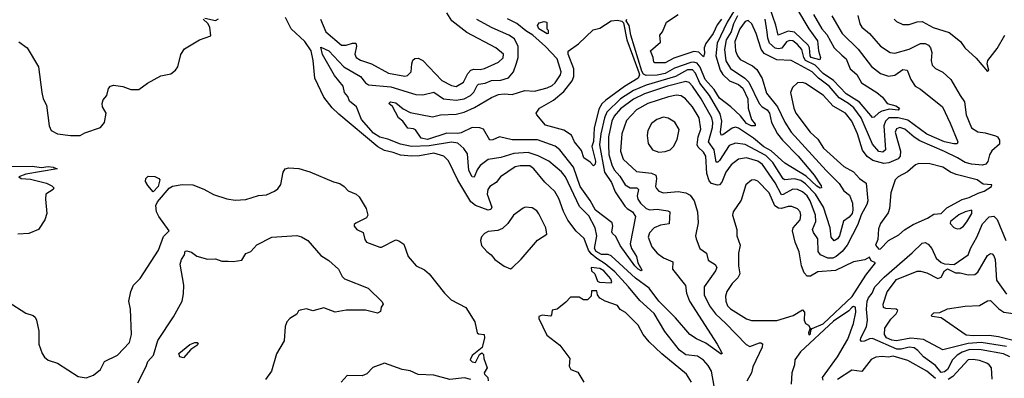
# Model space of a CAD drawing. Extents: x 1552033 to 1694788, y 811965 to 917215.
# Tile 368 of 632: x 1614307 to 1620481, y 909660 to 911912. Entities that reach past the tile are written whole.
import ezdxf

# ---------------------------------------------------------------- set-up
doc = ezdxf.new("R2010")
doc.units = 0

msp = doc.modelspace()

# ---------------------------------------------------------------- linework, layer by layer
at = {"layer": '0CON20XD'}
for points in [[(1619183.5, 911973.5), (1619255.2, 911855), (1619309.1, 911779.1), (1619316.1, 911715), (1619329.2, 911675), (1619325, 911660), (1619269.8, 911675), (1619263.1, 911685), (1619258.8, 911735), (1619251, 911751), (1619165, 911832.4), (1619125, 911839.7), (1619062.5, 911815), (1619047.8, 911877.8), (1619011.1, 911985)], [(1615468.3, 911921.7), (1615535, 911906), (1615555, 911916.7)], [(1618661, 909611), (1618644.8, 909705), (1618625, 909740.4), (1618594.3, 909774.3), (1618558, 909798), (1618485, 909808.3), (1618445, 909837.2), (1618353.4, 909953.4), (1618285, 910066.2), (1618195, 910147.8), (1618124.9, 910234.9), (1618038, 910328), (1617979.2, 910379.2), (1617925, 910411.5), (1617891.3, 910441.3), (1617872.8, 910465), (1617847.6, 910537.6), (1617797, 910583), (1617743.7, 910653.7), (1617716.6, 910706.6), (1617688.5, 910788.5), (1617662.5, 910832.5), (1617600.9, 910890.9), (1617530.4, 910975), (1617505, 910994.2), (1617445, 910994.8), (1617413.2, 910986.8), (1617322.9, 910925), (1617295, 910890), (1617255, 910863.1), (1617242.8, 910845), (1617239.2, 910815), (1617267.3, 910735), (1617260.7, 910719.3), (1617245, 910714.7), (1617165.5, 910745), (1617136.8, 910766.8), (1617055, 910904.4), (1616996, 911025), (1616967.3, 911055), (1616905, 911073.7), (1616815, 911057), (1616764.5, 911055.5), (1616695, 911060.7), (1616648.5, 911078.5), (1616595, 911089.6), (1616552.6, 911112.6), (1616308.1, 911318.1), (1616267.4, 911357.4), (1616215.3, 911425.3), (1616158.6, 911545), (1616147.5, 911655), (1616135.2, 911715), (1616095, 911773.6), (1616009.1, 911855), (1615974.5, 911925)], [(1616193.7, 911915), (1616227.2, 911835), (1616325, 911751.9), (1616355, 911750.6), (1616395, 911764.7), (1616414.5, 911764.5), (1616418.4, 911745), (1616408.5, 911695), (1616417.8, 911675), (1616445, 911656.4), (1616513.7, 911633.7), (1616620, 911575), (1616722.7, 911557.3), (1616739.5, 911560.5), (1616761.8, 911585), (1616765.3, 911635), (1616773.3, 911656.7), (1616785, 911667.5), (1616805, 911670), (1616835, 911654.7), (1616955, 911530.3), (1617015, 911498.8), (1617045, 911492.3), (1617090.7, 911519.3), (1617116.5, 911573.5), (1617135.7, 911594.3), (1617155, 911601.5), (1617195, 911599.2), (1617220.8, 911605), (1617310, 911645), (1617337.9, 911672.1), (1617340.8, 911695), (1617293.7, 911733.7), (1617110.8, 911830.8), (1617016.9, 911905), (1616985.2, 911955.2)], [(1619398.8, 911935), (1619464.7, 911825), (1619565, 911725.3), (1619647.7, 911617.7), (1619704.4, 911574.4), (1619755, 911557.2), (1619795, 911562.8), (1619845, 911597.7), (1619871.2, 911595), (1619895.5, 911535), (1619922.7, 911495), (1619955.7, 911475.7), (1620092.5, 911365), (1620141, 911261), (1620190, 911145), (1620185, 911132.5), (1620165, 911131.2), (1620105, 911144.6), (1619995, 911193), (1619875, 911280), (1619814.4, 911295.6), (1619757.3, 911295), (1619735.2, 911275), (1619725.9, 911245), (1619735.2, 911094.8), (1619719.6, 911080.4), (1619695, 911084.2), (1619655, 911129.7), (1619582.4, 911295), (1619537.7, 911357.7), (1619504.9, 911384.9), (1619445, 911420.2), (1619383.4, 911495), (1619315, 911543.5), (1619276.9, 911585), (1619185, 911633.8), (1619145, 911655.9), (1619055, 911659.3), (1618975, 911700), (1618957.1, 911727.1), (1618925.5, 911825.5), (1618898.8, 911885), (1618875, 911906.7), (1618855, 911900.9), (1618821.9, 911855), (1618791.2, 911775), (1618795.7, 911715), (1618807.4, 911685), (1618825, 911661.3), (1618902.7, 911622.7), (1618929.3, 911599.3), (1618962, 911542), (1618989.9, 911449.9), (1619058, 911365), (1619105, 911267.7), (1619145, 911205.4), (1619363.9, 910963.9), (1619445, 910883.8), (1619475, 910836.2), (1619509.8, 910809.7), (1619529, 910759), (1619531.8, 910715), (1619526.6, 910695), (1619507.7, 910672.3), (1619473, 910647), (1619447.1, 910555), (1619435, 910534.6), (1619415, 910524), (1619396, 910546), (1619388.6, 910605), (1619346.5, 910735), (1619297.2, 910815), (1619235, 910881.5), (1619205, 910900.8), (1619165, 910913.2), (1619105, 910906.7), (1619095, 910911.4), (1619030, 911015), (1618985, 911059.7), (1618855, 911127.9), (1618794.4, 911135.6), (1618755, 911120.9), (1618695, 911027.1), (1618685, 911016.4), (1618675, 911016), (1618662.1, 911095), (1618626.2, 911145), (1618651.7, 911235), (1618654.2, 911265), (1618647.5, 911295), (1618579.3, 911415), (1618525, 911494.7), (1618505, 911517.1), (1618485, 911522.7), (1618368.8, 911495), (1618225, 911445.9), (1618155, 911411.7), (1618075, 911351.9), (1618034.1, 911305), (1618019.8, 911275), (1618000, 911175), (1617998.3, 911125), (1618001.5, 911065), (1618019.3, 910999.3), (1618035, 910968.7), (1618069.7, 910929.7), (1618103.6, 910873.6), (1618135, 910856.3), (1618176.2, 910856.2), (1618187.4, 910845), (1618178.9, 910805), (1618182.1, 910785), (1618199.1, 910759.1), (1618235, 910725.3), (1618257.3, 910717.2), (1618305, 910721.7), (1618371.7, 910711.7), (1618384.5, 910704.5), (1618379.8, 910630.2), (1618325, 910622.2), (1618286.5, 910605), (1618256.2, 910573.8), (1618247.2, 910545), (1618270.4, 910485), (1618304.6, 910445), (1618345, 910416.8), (1618401.7, 910391.7), (1618400, 910345), (1618481.8, 910241.8), (1618488, 910195), (1618506, 910145), (1618680.9, 909875), (1618706.7, 909825), (1618711.2, 909815), (1618705, 909810.8), (1618610, 909880), (1618551.7, 909908.3), (1618508.2, 909935), (1618419.6, 910039.6), (1618313.9, 910145), (1618255, 910226.4), (1618168.4, 910288.4), (1618015, 910429.6), (1617996.3, 910436.3), (1617955, 910437.8), (1617922.7, 910455), (1617910.4, 910475), (1617926.2, 910555), (1617915.2, 910605), (1617875, 910679.3), (1617818.1, 910738.1), (1617730, 910925), (1617705.2, 910955.2), (1617625, 911022.8), (1617557.2, 911057.2), (1617495, 911077), (1617405, 911071.1), (1617325, 911045.3), (1617245, 911033.1), (1617195, 910996.8), (1617175, 910968.8), (1617156.8, 910923.2), (1617145, 910923.9), (1617124.1, 910965), (1617115, 911070), (1617091.9, 911101.9), (1617055, 911135.4), (1617015, 911142.9), (1616875, 911118.5), (1616765, 911114.2), (1616695, 911130.7), (1616615, 911162.1), (1616565, 911174.1), (1616525, 911199.2), (1616450, 911285), (1616419.3, 911365), (1616375, 911399.1), (1616365, 911428.2), (1616344.8, 911455), (1616336.3, 911495), (1616281.4, 911561.4), (1616205, 911692.5), (1616195, 911738.8), (1616245, 911715.7), (1616340.7, 911615), (1616443.9, 911553.9), (1616475, 911514.1), (1616495, 911502.1), (1616635, 911490), (1616792.1, 911442.1), (1616835, 911440.6), (1616905, 911457.2), (1616965.5, 911415.5), (1617045, 911405.5), (1617094.4, 911415), (1617134.6, 911435.4), (1617155, 911455.9), (1617175, 911498.2), (1617185, 911507.3), (1617225, 911511.9), (1617265, 911529), (1617325, 911532.5), (1617372.7, 911547.3), (1617402.6, 911585), (1617422.6, 911637.4), (1617432.3, 911675), (1617432.6, 911742.6), (1617410.6, 911790.6), (1617375, 911815.2), (1617270.4, 911860.4), (1617172.8, 911912.8)], [(1618808.7, 911935), (1618782.8, 911885), (1618767.6, 911835), (1618736.2, 911785), (1618726.3, 911725), (1618735, 911653.5), (1618765, 911605.8), (1618854.9, 911544.9), (1618879.3, 911519.3), (1618944.4, 911384.4), (1618961.6, 911365), (1618993, 911345), (1619008.4, 911325), (1619022.1, 911265), (1619058.8, 911195), (1619090, 911155), (1619188.7, 911055), (1619288.5, 910935), (1619331.7, 910868.3), (1619333.9, 910856.1), (1619325.4, 910854.6), (1619305, 910866.8), (1619239.3, 910929.3), (1619105, 911011.6), (1619018.2, 911088.2), (1618973.6, 911113.6), (1618908.4, 911168.4), (1618815, 911229.7), (1618795, 911235.9), (1618775, 911230.8), (1618715, 911188.2), (1618705, 911187.1), (1618701.9, 911205), (1618709.9, 911275), (1618699.7, 911319.7), (1618632.1, 911435), (1618572.7, 911512.7), (1618545, 911576.4), (1618525.7, 911595.7), (1618495, 911596.5), (1618418.9, 911555), (1618235, 911500.9), (1618155, 911466.4), (1618074.5, 911415), (1617989.7, 911330.3), (1617974.4, 911295), (1617950.4, 911195), (1617942.6, 911125), (1617973.3, 910955), (1618018.2, 910888.2), (1618040.5, 910830.5), (1618101.4, 910741.4), (1618115.2, 910725.2), (1618150, 910705), (1618168.6, 910675), (1618134.2, 910505), (1618143.4, 910475), (1618175.2, 910425), (1618184, 910384), (1618208.3, 910341.7), (1618205, 910334.6), (1618185, 910344.7), (1618165, 910365.5), (1618073.2, 910493.2), (1618045, 910550.9), (1618025, 910569.2), (1618020.2, 910580.2), (1618025.3, 910615), (1618021.2, 910635), (1617916.7, 910715), (1617885, 910777.1), (1617821, 910865), (1617779, 910985), (1617695, 911093.4), (1617665, 911116.9), (1617553.8, 911156.2), (1617395, 911156.8), (1617315, 911175.5), (1617275, 911157.5), (1617255.6, 911155.6), (1617215.4, 911225), (1617192.7, 911232.7), (1617145, 911234.9), (1617075, 911200.3), (1617054.1, 911195.9), (1616985, 911199.4), (1616865, 911160.2), (1616825, 911167.6), (1616789.2, 911219.2), (1616776.6, 911226.6), (1616741.2, 911231.2), (1616709, 911275), (1616682, 911295), (1616645, 911367.1), (1616622.5, 911385), (1616632.5, 911395), (1616665, 911389.2), (1616711.9, 911351.9), (1616755, 911328.5), (1616895, 911301.1), (1616946, 911314), (1617045, 911319.2), (1617095, 911331.6), (1617159.6, 911360.4), (1617265, 911422.7), (1617309.3, 911440.7), (1617345, 911445.3), (1617395, 911440.8), (1617475, 911467.4), (1617535, 911462.6), (1617615, 911483.7), (1617645, 911497.7), (1617664.8, 911515), (1617698.1, 911565), (1617701.6, 911585), (1617677.5, 911665), (1617605, 911743.4), (1617525, 911814.8), (1617481.4, 911841.4), (1617425, 911888.3), (1617365, 911915.9)], [(1619563, 911937), (1619575.5, 911885), (1619587.5, 911865), (1619635.3, 911825.3), (1619705, 911744.6), (1619765, 911704.5), (1619795, 911701.8), (1619885, 911725.8), (1619955, 911760.9), (1619985, 911760.9), (1620005, 911751.5), (1620018.2, 911735), (1620026.2, 911706.2), (1620021.5, 911655), (1620028.6, 911625), (1620049.2, 911605), (1620095, 911581.1), (1620145, 911536.9), (1620205, 911435.6), (1620230.8, 911395), (1620240.7, 911315), (1620275, 911231.9), (1620315, 911206.6), (1620360.9, 911200.9), (1620425, 911183.2), (1620438.2, 911175), (1620451.2, 911155), (1620451.1, 911128.9), (1620401.8, 911088.2), (1620387.8, 911062.2), (1620377.9, 911022.1), (1620365.3, 911004.7), (1620345, 910998.6), (1620275, 911003.8), (1620235, 911014.1), (1620186.7, 911045), (1620105, 911084.8), (1619951.2, 911151.2), (1619914.6, 911174.6), (1619857.9, 911225), (1619825, 911235.2), (1619805, 911227.1), (1619797.2, 911205), (1619830.2, 911085), (1619827.3, 911055), (1619815, 911037.8), (1619756.3, 911013.7), (1619725, 911008.1), (1619657.5, 911027.5), (1619621.7, 911051.7), (1619592.5, 911092.5), (1619561.3, 911195), (1619525.7, 911275), (1619486.1, 911325), (1619407.5, 911367.5), (1619345, 911438.5), (1619235, 911511.8), (1619215, 911517.9), (1619185, 911514.4), (1619152.5, 911485), (1619140.6, 911455), (1619160.9, 911355), (1619174, 911325), (1619264, 911205), (1619311.5, 911161.5), (1619346.9, 911105), (1619475, 910989.1), (1619535.8, 910955.8), (1619573.6, 910915), (1619614.6, 910885), (1619624.2, 910775), (1619619.9, 910750.1), (1619584, 910686), (1619562, 910625), (1619496.5, 910495), (1619463.3, 910455), (1619425.7, 910424.3), (1619405, 910415.2), (1619374.6, 910414.6), (1619328.8, 910435), (1619313.4, 910455), (1619311.1, 910535), (1619284.1, 910575), (1619277.7, 910595), (1619298.3, 910645), (1619296.8, 910685), (1619263.8, 910775), (1619244, 910805), (1619215, 910831.2), (1619185, 910844.8), (1619155, 910846.5), (1619095, 910814), (1619082.8, 910812.8), (1619045, 910886.9), (1618965, 911003.2), (1618935, 911023.9), (1618865, 911044.2), (1618815, 911036), (1618769, 911001), (1618735.3, 910955), (1618710.3, 910890.3), (1618695.8, 910874.2), (1618682.5, 910872.5), (1618645, 910883.3), (1618629.7, 910899.7), (1618615.7, 910945), (1618608.6, 911055), (1618595, 911078.9), (1618561, 911111), (1618555.6, 911125), (1618561.3, 911175), (1618577.4, 911225), (1618567.3, 911295), (1618525, 911364.6), (1618482.5, 911415), (1618455, 911433.5), (1618425, 911436.7), (1618375, 911426.9), (1618245, 911386.1), (1618173.8, 911346.2), (1618111.4, 911278.6), (1618083.3, 911195), (1618075.3, 911085), (1618091.8, 911035), (1618175, 910958.2), (1618268.1, 910948.1), (1618295, 910935.6), (1618300.3, 910915), (1618293.8, 910865), (1618300.7, 910850.7), (1618315, 910834.4), (1618345, 910823.6), (1618435, 910831.8), (1618485, 910823.8), (1618510.3, 910810.3), (1618536.5, 910775), (1618558.1, 910705), (1618560.6, 910635), (1618544.4, 910555), (1618548.6, 910535), (1618571.9, 910475), (1618613.3, 910445), (1618625, 910402.5), (1618668.9, 910375), (1618677.9, 910355), (1618670.4, 910335), (1618598, 910235), (1618599.3, 910185), (1618632.4, 910115), (1618669.4, 910065), (1618734.8, 910004.8), (1618861.5, 909871.5), (1618885, 909860), (1618945, 909882.3), (1618955, 909883.3), (1618965.3, 909875.3), (1618963.5, 909855), (1618905, 909732), (1618895.5, 909695), (1618867.1, 909642.9)], [(1618789.4, 911970.6), (1618743.9, 911895), (1618680.1, 911765), (1618672.2, 911685), (1618698.9, 911595), (1618715, 911567), (1618756.8, 911526.8), (1618815, 911504.5), (1618842, 911482), (1618873.7, 911415), (1618875.7, 911355), (1618895.4, 911285.4), (1618918.6, 911255), (1618918.8, 911245), (1618894.2, 911245), (1618865, 911259), (1618827.6, 911307.6), (1618765.6, 911365), (1618695, 911418.4), (1618662.4, 911472.4), (1618605, 911535.6), (1618573.6, 911613.6), (1618555, 911638.3), (1618535, 911644.6), (1618515, 911642.8), (1618413.4, 911606.6), (1618355, 911573), (1618305, 911562.6), (1618235, 911561.2), (1618219.3, 911569.3), (1618207.3, 911587.3), (1618138.4, 911815), (1618127.9, 911875), (1618110, 911905), (1618113.3, 911915)], [(1618707.3, 911915), (1618681.5, 911878.5), (1618655, 911824.1), (1618608.6, 911761.4), (1618599.2, 911735), (1618600.9, 911699.1), (1618595, 911677.5), (1618565, 911708.5), (1618535, 911711.9), (1618409.7, 911670.3), (1618355, 911640.8), (1618290.3, 911640.3), (1618284.3, 911645), (1618280, 911675), (1618262.5, 911715), (1618325, 911771.2), (1618320.6, 911815), (1618337.8, 911835), (1618362.5, 911895), (1618435.9, 911944.1)], [(1619285, 911944.1), (1619336, 911855), (1619369, 911819), (1619413.1, 911735), (1619462, 911688), (1619490.3, 911665), (1619515, 911602.7), (1619556.4, 911566.4), (1619585, 911515.3), (1619681.1, 911455), (1619717.5, 911425), (1619746.2, 911385), (1619801.5, 911371.5), (1619824.2, 911355), (1619815.8, 911344.2), (1619760.8, 911349.2), (1619712.9, 911337.1), (1619693.2, 911326.8), (1619665, 911298.5), (1619655, 911297.8), (1619573.7, 911393.7), (1619489.2, 911445), (1619408.9, 911528.9), (1619344.2, 911574.2), (1619295, 911624.9), (1619234.8, 911654.8), (1619223, 911675), (1619210.3, 911725), (1619185, 911756.3), (1619155, 911777.8), (1619135, 911781.5), (1619115, 911771.8), (1619085, 911733.1), (1619065, 911727.4), (1619045, 911733.3), (1619008.8, 911765), (1618997.6, 911795), (1618993, 911833), (1618981.4, 911915)], [(1614302, 911772), (1614355, 911735.7), (1614426.4, 911615), (1614445.4, 911455), (1614455, 911414.3), (1614475.5, 911375), (1614492.9, 911245), (1614505.7, 911215.7), (1614545, 911194), (1614625, 911184.2), (1614686.1, 911183.9), (1614715, 911200), (1614815, 911233.8), (1614838.8, 911265), (1614850, 911325), (1614826.2, 911365), (1614823.9, 911386.1), (1614831.7, 911408.3), (1614853.6, 911436.4), (1614865, 911480), (1614876.1, 911493.9), (1614895, 911501.2), (1614955, 911492.9), (1615005, 911473.3), (1615055, 911472.9), (1615107.8, 911512.2), (1615191.8, 911558.2), (1615255, 911571.6), (1615285.2, 911594.8), (1615298.9, 911615), (1615316.8, 911693.2), (1615340.7, 911729.3), (1615435, 911784.2), (1615505, 911810), (1615500, 911865), (1615487.1, 911887.1), (1615458, 911915)], [(1617905, 910994), (1617885, 911016), (1617845, 911043.8), (1617829.7, 911089.7), (1617785.8, 911145), (1617766.2, 911186.2), (1617718.8, 911218.8), (1617605, 911249.1), (1617548.8, 911315), (1617546.2, 911325), (1617567.1, 911355), (1617653.9, 911406.1), (1617718.8, 911461.2), (1617771.9, 911528.1), (1617781.3, 911555), (1617782, 911602), (1617746.2, 911695), (1617746.4, 911713.6), (1617810.7, 911759.3), (1617902.2, 911847.8), (1617945, 911858.9), (1618015.7, 911905), (1618055, 911909.3), (1618082.9, 911902.9), (1618092.5, 911892.5), (1618114, 911784), (1618150.5, 911689.5), (1618190.2, 911580.2), (1618192.8, 911565), (1618184.8, 911545.2), (1618098.5, 911491.5), (1617983.3, 911406.7), (1617957.8, 911382.2), (1617939.5, 911350.5), (1617909.1, 911230.9), (1617905, 911146.2), (1617895.7, 911115), (1617916.7, 911023.3), (1617915, 911004.2), (1617905, 910994)], [(1617615, 911822.5), (1617561.5, 911855), (1617554.7, 911875), (1617565, 911890.8), (1617595, 911900), (1617612.5, 911895), (1617613.3, 911855), (1617620, 911845), (1617620, 911825), (1617615, 911822.5)], [(1619790.6, 911915), (1619805, 911899.4), (1619845, 911881.1), (1619885, 911880.9), (1619935, 911897.9), (1619965, 911900), (1620035, 911862.2), (1620135, 911830), (1620205.4, 911775.4), (1620233.8, 911733.8), (1620305, 911670.8), (1620375, 911586.7)], [(1620375, 911586.7), (1620383.3, 911595), (1620374.3, 911634.3), (1620378, 911655), (1620435, 911730), (1620483.6, 911815)], [(1618315, 911080), (1618355, 911084.3), (1618385.4, 911094.6), (1618406.9, 911115), (1618430.2, 911159.8), (1618443, 911223), (1618415, 911267.5), (1618373.4, 911293.4), (1618345, 911300), (1618302, 911285), (1618269.8, 911260.2), (1618245.6, 911215), (1618241.4, 911185), (1618247.5, 911135), (1618274.5, 911094.5), (1618315, 911080)], [(1619695, 910470), (1619705, 910472.5), (1619754.4, 910525.6), (1619820, 910560), (1619855, 910592), (1619910, 910625), (1620000, 910665), (1620039.8, 910690.2), (1620085, 910694.7), (1620120.4, 910729.6), (1620216.7, 910783.3), (1620261.4, 910795), (1620317, 910823), (1620355, 910834.8), (1620400, 910865), (1620402.5, 910875), (1620348.5, 910878.5), (1620311.2, 910905), (1620179.2, 910939.2), (1620143.1, 910953.1), (1620095, 910986.2), (1620014.4, 911005.6), (1619945, 911008.6), (1619925, 910999.4), (1619874.1, 910955.9), (1619815.7, 910925), (1619796.9, 910905), (1619770, 910825), (1619760.9, 910725), (1619752.2, 910697.8), (1619705, 910631.2), (1619692.4, 910597.6), (1619688.3, 910531.7), (1619673.3, 910495), (1619695, 910470)], [(1614235, 910140), (1614345, 910068), (1614391.2, 910055), (1614403.6, 910043.6), (1614413.1, 910025), (1614428, 909955), (1614427.5, 909875), (1614448, 909815), (1614462.3, 909792.3), (1614485, 909774), (1614543.8, 909755), (1614675, 909670.8), (1614725, 909662.5), (1614769.7, 909680.3), (1614814.5, 909715.5), (1614839.2, 909765), (1614920, 909805), (1614995.6, 909885), (1615007.5, 909935), (1615002.7, 910095), (1614992.5, 910145), (1615004, 910205), (1615022, 910245), (1615062.8, 910287.2), (1615178.5, 910465), (1615209.7, 910550.3), (1615244.4, 910585), (1615180.7, 910675), (1615166, 910706), (1615161.1, 910745), (1615172.2, 910767.8), (1615245, 910853.2), (1615265, 910866.5), (1615327.1, 910877.1), (1615393.9, 910873.9), (1615463, 910847), (1615523.2, 910813.2), (1615605.7, 910785.7), (1615658.3, 910778.3), (1615725, 910781.9), (1615805, 910808.1), (1615855, 910812.5), (1615905, 910835.6), (1615925, 910850), (1615945, 910876.2), (1615958.8, 910955), (1615972.7, 910975), (1615995, 910982), (1616057.3, 910977.3), (1616126.3, 910956.3), (1616275, 910892.5), (1616315, 910882.7), (1616342.2, 910865), (1616367.9, 910837.9), (1616416.7, 910815), (1616435, 910798.8), (1616480, 910725), (1616491.2, 910685), (1616482.3, 910667.7), (1616415, 910634), (1616404, 910625), (1616403.8, 910615), (1616421.2, 910595), (1616460, 910575), (1616470.5, 910530.5), (1616482.5, 910515), (1616565, 910482.5), (1616575, 910482.5), (1616665, 910528.8), (1616685, 910523.3), (1616715, 910501.2), (1616742.9, 910425), (1616793.3, 910365), (1616845, 910340), (1616875, 910315.7), (1616970, 910195), (1617013.3, 910153.3), (1617104.5, 910104.5), (1617161.1, 910015), (1617176.4, 909946.4), (1617185, 909940), (1617220, 909935), (1617222.5, 909915), (1617207, 909853), (1617145, 909802.5), (1617132.5, 909775), (1617145, 909762.5), (1617165, 909760), (1617190.7, 909809.3), (1617205, 909820), (1617215, 909810), (1617216.7, 909785), (1617237.5, 909725), (1617220, 909695), (1617222.5, 909685), (1617243.3, 909665), (1617244, 909645)], [(1614245, 910990.5), (1614385, 910991.9), (1614445, 910983.5), (1614485, 910989.6), (1614517.5, 910985), (1614542.5, 910975), (1614345, 910941.1), (1614301.2, 910925), (1614317.5, 910915), (1614375, 910910), (1614475, 910884.5)], [(1614475, 910884.5), (1614508.8, 910868.8), (1614522.5, 910855), (1614518.1, 910845), (1614472, 910815), (1614469.4, 910785), (1614478.5, 910695), (1614464.5, 910655.5), (1614425, 910594), (1614365, 910569.5), (1614296.2, 910563.8)], [(1615145, 910830), (1615109.9, 910869.9), (1615097.3, 910895), (1615098.1, 910915), (1615112, 910928), (1615155, 910927.5), (1615180, 910915), (1615186.6, 910905), (1615176.5, 910865), (1615145, 910830)], [(1619255, 909933.8), (1619265, 909940), (1619268.3, 909961.7), (1619277.1, 909972.9), (1619345, 910000.9), (1619526.6, 910173.4), (1619612.2, 910307.8), (1619672.5, 910385), (1619647, 910397), (1619635, 910420), (1619606.2, 910403.8), (1619535, 910391.9), (1619422.4, 910337.6), (1619311.5, 910328.5), (1619265, 910301.9), (1619245, 910302.2), (1619225, 910322.9), (1619209.1, 910365), (1619194.3, 910454.3), (1619170, 910515), (1619153.2, 910585), (1619156.6, 910605), (1619201.5, 910655), (1619206.1, 910685), (1619200.9, 910705), (1619185, 910724.4), (1619148.9, 910738.9), (1619125, 910739.3), (1619083.8, 910726.2), (1619065, 910727.4), (1619042.4, 910742.4), (1619006.7, 910825), (1618935, 910898.5), (1618915, 910906.2), (1618895, 910903.5), (1618859.5, 910875), (1618831.7, 910778.3), (1618780.6, 910705), (1618775.6, 910685), (1618804.4, 910595), (1618804.4, 910555), (1618824.5, 910495), (1618813.5, 910445), (1618814.6, 910365), (1618822.2, 910315), (1618810, 910290), (1618775.4, 910254.6), (1618741.8, 910205), (1618733.4, 910176.6), (1618734.1, 910145), (1618746, 910115), (1618765, 910095.3), (1618865, 910032.3), (1618895, 910022.3), (1619055, 910023.8), (1619156.1, 910053.9), (1619215, 910088.8), (1619228.8, 910075), (1619225.8, 910025), (1619233.3, 910005), (1619253.9, 909993.9), (1619263.3, 909975), (1619252.5, 909945), (1619255, 909933.8)], [(1617385, 910348), (1617395, 910353.3), (1617451.8, 910408.2), (1617555, 910526.5), (1617612.9, 910565), (1617606.5, 910605), (1617563.4, 910693.4), (1617550.3, 910710.3), (1617520.5, 910730.5), (1617476.1, 910733.9), (1617465, 910728.8), (1617403.8, 910685), (1617367.4, 910632.6), (1617335, 910601.4), (1617305, 910587.1), (1617245, 910582.5), (1617221.2, 910568.8), (1617202, 910548), (1617197.5, 910525), (1617203.1, 910493.1), (1617235.5, 910455.5), (1617263.8, 910435), (1617286.5, 910406.5), (1617344.5, 910364.5), (1617385, 910348)], [(1620185, 910598.9), (1620205, 910600.5), (1620225, 910614.4), (1620245, 910642.5), (1620276.4, 910695), (1620277.5, 910715), (1620235, 910704.7), (1620195, 910685.9), (1620144.4, 910645), (1620142.1, 910632.1), (1620165, 910605.7), (1620185, 910598.9)], [(1620514.6, 909795), (1620475, 909812.7), (1620335, 909839.6), (1620265, 909840.6), (1620216, 909825), (1620184.2, 909805), (1620155.7, 909775), (1620125.2, 909715), (1620105, 909699.5), (1620085, 909696.9), (1620049.7, 909739.7), (1619973.9, 909793.9), (1619938.1, 909835), (1619915, 909850.6), (1619885, 909854.8), (1619835, 909841.8), (1619807.5, 909842.5), (1619655, 909910.2), (1619635, 909908.7), (1619605, 909892.8), (1619585, 909890), (1619578.6, 909898.6), (1619580.9, 909915), (1619616.4, 909983.6), (1619622.7, 910025), (1619617, 910095), (1619620.7, 910145), (1619628.3, 910165), (1619652.8, 910195), (1619669.6, 910235), (1619726.7, 910295), (1619902.9, 910447.1), (1619965, 910508.4), (1619985, 910512.3), (1620002.6, 910502.6), (1620025.4, 910475), (1620053.2, 910415), (1620085, 910386.6), (1620105, 910378.9), (1620166.4, 910373.6), (1620255, 910434.6), (1620270.6, 910479.4), (1620308.6, 910545), (1620345, 910628.9), (1620385, 910674.2), (1620415, 910678.8), (1620436.7, 910656.7), (1620489.4, 910525)], [(1615047.7, 909632.3), (1615101.2, 909735), (1615111.1, 909765), (1615145.4, 909805), (1615173.6, 909896.4), (1615271.5, 910045), (1615325.7, 910145), (1615335, 910190), (1615337.1, 910245), (1615313.3, 910376.7), (1615321.2, 910405), (1615341.2, 910435), (1615345, 910457.5), (1615355, 910460), (1615385, 910451.2), (1615417.5, 910427.5), (1615485, 910408.8), (1615535, 910410.9), (1615575, 910395.3), (1615615, 910394.6), (1615645, 910392.7), (1615699.3, 910400.7), (1615725, 910444), (1615756, 910455), (1615795, 910498.6), (1615887.5, 910545), (1616044.4, 910555.6), (1616075, 910548.5), (1616115, 910525.6), (1616195, 910430), (1616245, 910400), (1616306, 910345), (1616329.2, 910299.2), (1616343.3, 910285), (1616493.3, 910225), (1616579.7, 910139.7), (1616586, 910125), (1616574.4, 910105.6), (1616569.7, 910080.3), (1616550.5, 910069.5), (1616475, 910088), (1616355, 910087.5), (1616285, 910075.8), (1616215, 910102.5), (1616145, 910084.2), (1616105, 910095.6), (1616065, 910086.7), (1616055, 910082.5), (1616045, 910063.3), (1616001.2, 910035), (1615982, 910015), (1615972, 909985), (1615965.7, 909895), (1615917, 909813), (1615886, 909705), (1615848.3, 909651.7)], [(1620495, 909859.6), (1620334.7, 909884.7), (1620255, 909879.4), (1620095, 909838.2), (1619974.2, 909904.2), (1619895, 909911.8), (1619805, 909895.3), (1619775, 909899.8), (1619742.8, 909915), (1619728.7, 909935), (1619731.6, 909975), (1619769.6, 910030.4), (1619803.6, 910065), (1619813.1, 910085), (1619803.3, 910095), (1619737.8, 910097.8), (1619722.5, 910105), (1619721.1, 910125), (1619746.5, 910203.5), (1619805, 910279.5), (1619935, 910332.2), (1619955, 910333.1), (1619995, 910321.1), (1620065, 910287.2), (1620085, 910295.9), (1620106.8, 910335), (1620125, 910347.1), (1620175, 910322.1), (1620205, 910321.8), (1620255, 910309.6), (1620295, 910312.5), (1620315, 910325.7), (1620375, 910430.8), (1620395, 910442.9), (1620405, 910441.4), (1620415, 910429.2), (1620422.5, 910405), (1620431.3, 910275), (1620495, 910187.2)], [(1618015, 910260), (1618020, 910265), (1618014.2, 910285), (1617970.5, 910335), (1617945, 910348.5), (1617890, 910355), (1617892.5, 910335), (1617912.5, 910315), (1617930.7, 910270.7), (1617943.3, 910263.3), (1618015, 910260)], [(1618520, 909635), (1618487.5, 909685), (1618333.5, 909813.5), (1618255, 909889.6), (1618217.5, 909935), (1618185, 909992.5), (1618105, 910072.9), (1618072.5, 910092.5), (1618055, 910116), (1617977.5, 910145), (1617943.9, 910163.9), (1617930, 910185), (1617925, 910210), (1617891.7, 910208.3), (1617890, 910175), (1617867, 910153), (1617843, 910153), (1617815, 910170), (1617760.5, 910169.5), (1617732, 910138), (1617677.5, 910095), (1617645, 910087.5), (1617641.7, 910058.3), (1617635, 910050), (1617583.6, 910056.4), (1617562.5, 910047.5), (1617562.5, 910035), (1617611.7, 909931.7), (1617695, 909868.8), (1617756.7, 909785), (1617753.6, 909736.4), (1617763.8, 909715), (1617807.6, 909697.6), (1617843.8, 909635)], [(1620561.8, 909891.8), (1620445, 909919.9), (1620385, 909928.8), (1620285.8, 909925.8), (1620240.8, 909930.8), (1620085, 910038.6), (1620028.3, 910048.3), (1620021.2, 910055), (1620038.6, 910071.4), (1620077, 910073), (1620125, 910096), (1620235, 910113.3), (1620325, 910116.8), (1620375, 910145.5), (1620395, 910147.5), (1620446.1, 910096.1), (1620477.5, 910075), (1620565, 910061.6)], [(1619345, 909647.5), (1619341.9, 909665), (1619435.8, 909794.2), (1619499.4, 909905), (1619534.7, 910005), (1619549.8, 910075), (1619547, 910107), (1619535, 910110.4), (1619525, 910105.3), (1619506, 910084), (1619410.9, 910019.1), (1619202.9, 909827.1), (1619166.5, 909775), (1619165.6, 909745), (1619148.6, 909695), (1619145, 909622.5)], [(1615335, 909788), (1615312.5, 909795), (1615306.2, 909815), (1615375, 909871.9), (1615405, 909885.6), (1615420, 909885), (1615425.6, 909875), (1615417.5, 909865), (1615380.1, 909839.9), (1615335, 909788)], [(1620049.5, 909659.5), (1619995, 909705.2), (1619875, 909772.5), (1619785, 909798.5), (1619755, 909792.5), (1619715, 909797.5), (1619675, 909792.5), (1619645, 909777.5), (1619587, 909703), (1619525, 909711.9), (1619435, 909652.9)], [(1620404.5, 909655), (1620400.9, 909725), (1620386.9, 909745), (1620370.8, 909755), (1620325, 909772.2), (1620285, 909778.9), (1620255, 909776.7), (1620158.7, 909671.3), (1620128.1, 909651.8)], [(1617135, 909652.5), (1617097.3, 909662.7), (1617005, 909653.1), (1616905, 909680), (1616805, 909684.5), (1616755, 909706.7), (1616705, 909714.3), (1616595, 909754.2), (1616521.5, 909728.5), (1616485, 909688.6), (1616455, 909675.8), (1616361.7, 909678.3), (1616323.9, 909636.1)]]:
    msp.add_lwpolyline(points, dxfattribs=at)

doc.saveas('drawing.dxf')
